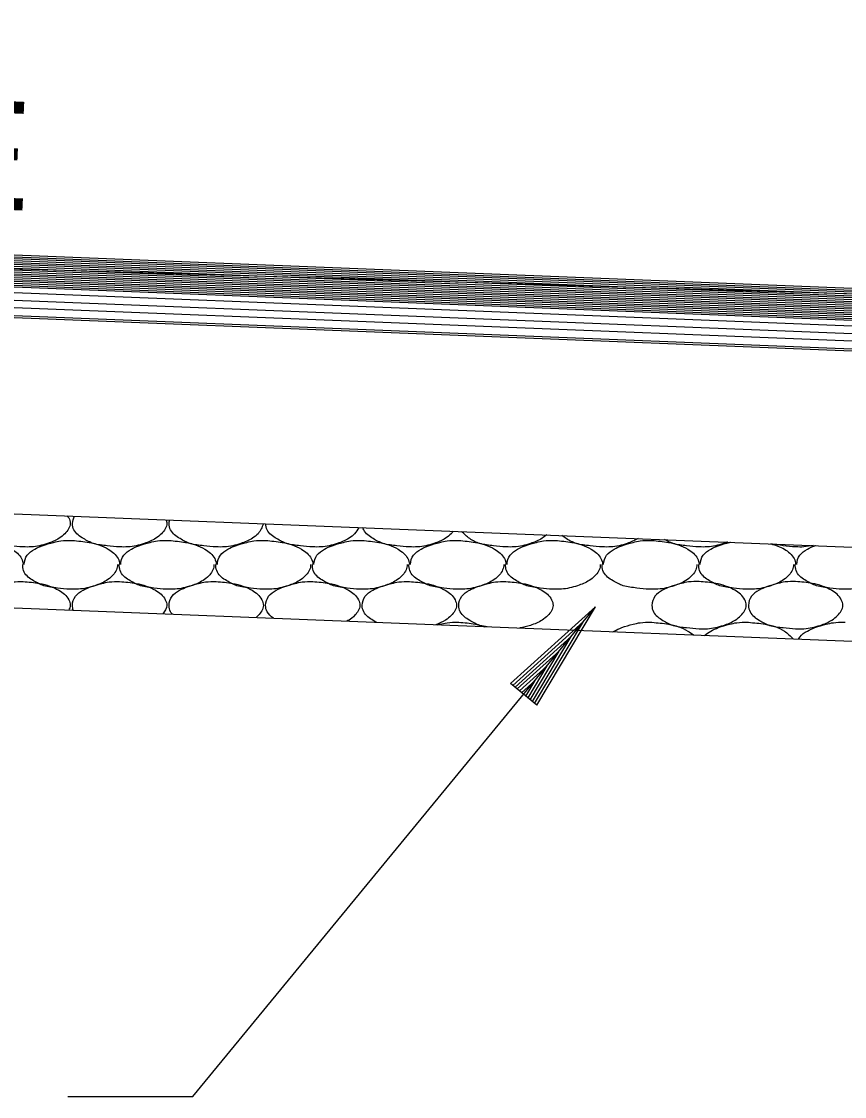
# Model space of a CAD drawing. Extents: x 1364961 to 1365294, y 367927 to 368034.
# Drawn here: x 1365047.54 to 1365051.9, y 367949.74 to 367955.44 of the extents above; entities that cross this region are included whole.
import ezdxf

# ---------------------------------------------------------------- set-up
doc = ezdxf.new("R2010")
doc.units = 0
doc.layers.add('Default', color=7, linetype='Continuous')

msp = doc.modelspace()

# ---------------------------------------------------------------- linework, layer by layer
at = {"layer": 'Default'}
for p, q in [((1365030.9751, 367954.8578), (1365055.4471, 367953.8839)), ((1365027.0321, 367954.8139), (1365055.1971, 367953.6939)), ((1365027.0617, 367954.8434), (1365055.4471, 367953.7138)), ((1365030.9751, 367954.8478), (1365055.4471, 367953.8739)), ((1365030.9751, 367954.8378), (1365055.4471, 367953.8639)), ((1365030.9751, 367954.8278), (1365055.4471, 367953.8539)), ((1365030.9751, 367954.8178), (1365055.4471, 367953.8439)), ((1365030.9751, 367954.8078), (1365055.4471, 367953.8339)), ((1365030.9751, 367954.7978), (1365055.4471, 367953.8239)), ((1365026.9951, 367954.7769), (1365055.1971, 367953.6539)), ((1365030.9751, 367954.7878), (1365055.4471, 367953.8139)), ((1365030.9751, 367954.7777), (1365055.4471, 367953.8039)), ((1365030.9751, 367954.7677), (1365055.4471, 367953.7938)), ((1365030.9751, 367954.7577), (1365055.4471, 367953.7838)), ((1365030.9751, 367954.7477), (1365055.4471, 367953.7738)), ((1365026.9061, 367954.6879), (1365055.1971, 367953.5609)), ((1365026.9161, 367954.6979), (1365055.1971, 367953.5729)), ((1365026.9561, 367954.7379), (1365055.1971, 367953.6139)), ((1365030.9751, 367954.7377), (1365055.4471, 367953.7638)), ((1365030.9751, 367954.7277), (1365055.4471, 367953.7538)), ((1365030.9751, 367954.7177), (1365055.4471, 367953.7438)), ((1365030.9751, 367954.7077), (1365055.4471, 367953.7338)), ((1365030.9751, 367954.6977), (1365055.4471, 367953.7238)), ((1365055.4471, 367953.8868), (1365031.2251, 367954.6129)), ((1365025.9051, 367953.6869), (1365055.1661, 367952.5229)), ((1365031.1611, 367952.9779), (1365055.1971, 367952.0219)), ((1365047.8021, 367952.6859), (1365047.8081, 367952.6859)), ((1365048.3141, 367952.6859), (1365048.3201, 367952.6859)), ((1365048.8261, 367952.6859), (1365048.8321, 367952.6859)), ((1365049.3381, 367952.6859), (1365049.3441, 367952.6859)), ((1365049.8501, 367952.6859), (1365049.8561, 367952.6859)), ((1365050.3621, 367952.6859), (1365050.3681, 367952.6859)), ((1365050.8741, 367952.6859), (1365050.8801, 367952.6859)), ((1365048.4461, 367949.7379), (1365050.5817, 367952.3332)), ((1365050.1307, 367951.9273), (1365050.5817, 367952.3332)), ((1365050.2696, 367951.8129), (1365050.5817, 367952.3332)), ((1365049.8501, 367952.2519), (1365049.8561, 367952.2519)), ((1365050.1423, 367951.9178), (1365050.5181, 367952.256)), ((1365050.258, 367951.8224), (1365050.5181, 367952.256)), ((1365050.8741, 367952.2519), (1365050.8801, 367952.2519)), ((1365051.3861, 367952.2519), (1365051.3921, 367952.2519)), ((1365051.8981, 367952.2519), (1365051.9041, 367952.2519)), ((1365050.1549, 367951.9082), (1365050.4524, 367952.1759)), ((1365050.2465, 367951.8319), (1365050.4524, 367952.1759)), ((1365050.1664, 367951.8986), (1365050.3888, 367952.0987)), ((1365050.2349, 367951.8415), (1365050.3888, 367952.0987)), ((1365050.178, 367951.8881), (1365050.3242, 367952.0206)), ((1365050.2233, 367951.851), (1365050.3242, 367952.0206)), ((1365050.2696, 367951.8129), (1365050.1307, 367951.9273)), ((1365050.1895, 367951.8786), (1365050.2606, 367951.9434)), ((1365050.2117, 367951.8605), (1365050.2606, 367951.9434)), ((1365047.7831, 367949.7379), (1365048.4461, 367949.7379))]:
    msp.add_line(p, q, dxfattribs=at)
for points in [[(1365047.7801, 367952.8169), (1365047.7881, 367952.8059), (1365047.7961, 367952.7759), (1365047.7681, 367952.7219), (1365047.7381, 367952.6979), (1365047.6761, 367952.6699), (1365047.5901, 367952.6519), (1365047.5461, 367952.6519), (1365047.4801, 367952.6579), (1365047.4081, 367952.6699), (1365047.3541, 367952.6959), (1365047.3041, 367952.7419), (1365047.2961, 367952.7759), (1365047.3121, 367952.8239), (1365047.3221, 367952.8349)], [(1365048.3051, 367952.7959), (1365048.3081, 367952.7759), (1365048.2801, 367952.7219), (1365048.2501, 367952.6979), (1365048.1881, 367952.6699), (1365048.1021, 367952.6519), (1365048.0581, 367952.6519), (1365047.9921, 367952.6579), (1365047.9201, 367952.6699), (1365047.8661, 367952.6959), (1365047.8161, 367952.7419), (1365047.8081, 367952.7759), (1365047.8181, 367952.8149)], [(1365048.8201, 367952.7749), (1365048.7921, 367952.7219), (1365048.7621, 367952.6979), (1365048.7001, 367952.6699), (1365048.6141, 367952.6519), (1365048.5701, 367952.6519), (1365048.5041, 367952.6579), (1365048.4321, 367952.6699), (1365048.3781, 367952.6959), (1365048.3281, 367952.7419), (1365048.3201, 367952.7759), (1365048.3231, 367952.7949)], [(1365049.3261, 367952.7549), (1365049.3041, 367952.7219), (1365049.2741, 367952.6979), (1365049.2121, 367952.6699), (1365049.1261, 367952.6519), (1365049.0821, 367952.6519), (1365049.0161, 367952.6579), (1365048.9441, 367952.6699), (1365048.8901, 367952.6959), (1365048.8401, 367952.7419), (1365048.8321, 367952.7749)], [(1365049.8271, 367952.7349), (1365049.8161, 367952.7219), (1365049.7861, 367952.6979), (1365049.7241, 367952.6699), (1365049.6381, 367952.6519), (1365049.5941, 367952.6519), (1365049.5281, 367952.6579), (1365049.4561, 367952.6699), (1365049.4021, 367952.6959), (1365049.3521, 367952.7419), (1365049.3461, 367952.7549)], [(1365050.3221, 367952.7159), (1365050.2981, 367952.6979), (1365050.2361, 367952.6699), (1365050.1501, 367952.6519), (1365050.1061, 367952.6519), (1365050.0401, 367952.6579), (1365049.9681, 367952.6699), (1365049.9141, 367952.6959), (1365049.8701, 367952.7339)], [(1365050.8071, 367952.6959), (1365050.7481, 367952.6699), (1365050.6621, 367952.6519), (1365050.6181, 367952.6519), (1365050.5521, 367952.6579), (1365050.4801, 367952.6699), (1365050.4261, 367952.6959), (1365050.4031, 367952.7119)], [(1365051.2811, 367952.6779), (1365051.2601, 367952.6699), (1365051.1741, 367952.6519), (1365051.1301, 367952.6519), (1365051.0641, 367952.6579), (1365050.9921, 367952.6699), (1365050.9461, 367952.6909)], [(1365047.2961, 367952.6859), (1365047.3841, 367952.6759), (1365047.4861, 367952.6399), (1365047.5381, 367952.5899), (1365047.5461, 367952.5599), (1365047.5461, 367952.5579)], [(1365047.5521, 367952.5579), (1365047.5521, 367952.5599), (1365047.5681, 367952.6079), (1365047.6081, 367952.6399), (1365047.6481, 367952.6579), (1365047.7081, 367952.6759), (1365047.7461, 367952.6839), (1365047.8021, 367952.6859)], [(1365047.8081, 367952.6859), (1365047.8961, 367952.6759), (1365047.9981, 367952.6399), (1365048.0501, 367952.5899), (1365048.0581, 367952.5599), (1365048.0581, 367952.5579)], [(1365048.0641, 367952.5579), (1365048.0641, 367952.5599), (1365048.0801, 367952.6079), (1365048.1201, 367952.6399), (1365048.1601, 367952.6579), (1365048.2201, 367952.6759), (1365048.2581, 367952.6839), (1365048.3141, 367952.6859)], [(1365048.3201, 367952.6859), (1365048.4081, 367952.6759), (1365048.5101, 367952.6399), (1365048.5621, 367952.5899), (1365048.5701, 367952.5599), (1365048.5701, 367952.5579)], [(1365048.5761, 367952.5579), (1365048.5761, 367952.5599), (1365048.5921, 367952.6079), (1365048.6321, 367952.6399), (1365048.6721, 367952.6579), (1365048.7321, 367952.6759), (1365048.7701, 367952.6839), (1365048.8261, 367952.6859)], [(1365048.8321, 367952.6859), (1365048.9201, 367952.6759), (1365049.0221, 367952.6399), (1365049.0741, 367952.5899), (1365049.0821, 367952.5599), (1365049.0821, 367952.5579)], [(1365049.0881, 367952.5579), (1365049.0881, 367952.5599), (1365049.1041, 367952.6079), (1365049.1441, 367952.6399), (1365049.1841, 367952.6579), (1365049.2441, 367952.6759), (1365049.2821, 367952.6839), (1365049.3381, 367952.6859)], [(1365049.3441, 367952.6859), (1365049.4321, 367952.6759), (1365049.5341, 367952.6399), (1365049.5861, 367952.5899), (1365049.5941, 367952.5599), (1365049.5941, 367952.5579)], [(1365049.6001, 367952.5579), (1365049.6001, 367952.5599), (1365049.6161, 367952.6079), (1365049.6561, 367952.6399), (1365049.6961, 367952.6579), (1365049.7561, 367952.6759), (1365049.7941, 367952.6839), (1365049.8501, 367952.6859)], [(1365049.8561, 367952.6859), (1365049.9441, 367952.6759), (1365050.0461, 367952.6399), (1365050.0981, 367952.5899), (1365050.1061, 367952.5599), (1365050.1061, 367952.5579)], [(1365050.1121, 367952.5579), (1365050.1121, 367952.5599), (1365050.1281, 367952.6079), (1365050.1681, 367952.6399), (1365050.2081, 367952.6579), (1365050.2681, 367952.6759), (1365050.3061, 367952.6839), (1365050.3621, 367952.6859)], [(1365050.3681, 367952.6859), (1365050.4561, 367952.6759), (1365050.5581, 367952.6399), (1365050.6101, 367952.5899), (1365050.6181, 367952.5599), (1365050.6181, 367952.5579)], [(1365050.6241, 367952.5579), (1365050.6241, 367952.5599), (1365050.6401, 367952.6079), (1365050.6801, 367952.6399), (1365050.7201, 367952.6579), (1365050.7801, 367952.6759), (1365050.8181, 367952.6839), (1365050.8741, 367952.6859)], [(1365050.8801, 367952.6859), (1365050.9681, 367952.6759), (1365051.0701, 367952.6399), (1365051.1221, 367952.5899), (1365051.1301, 367952.5599), (1365051.1301, 367952.5579)], [(1365051.1361, 367952.5579), (1365051.1361, 367952.5599), (1365051.1521, 367952.6079), (1365051.1921, 367952.6399), (1365051.2321, 367952.6579), (1365051.2921, 367952.6759), (1365051.2961, 367952.6769)], [(1365051.7351, 367952.6599), (1365051.6861, 367952.6519), (1365051.6421, 367952.6519), (1365051.5761, 367952.6579), (1365051.5111, 367952.6679)], [(1365051.5111, 367952.6679), (1365051.5821, 367952.6399), (1365051.6341, 367952.5899), (1365051.6421, 367952.5599), (1365051.6421, 367952.5579)], [(1365051.6481, 367952.5579), (1365051.6481, 367952.5599), (1365051.6641, 367952.6079), (1365051.7041, 367952.6399), (1365051.7441, 367952.6579), (1365051.7471, 367952.6589)], [(1365047.8021, 367952.4279), (1365047.7941, 367952.4279), (1365047.7281, 367952.4339), (1365047.6561, 367952.4459), (1365047.6021, 367952.4719), (1365047.5521, 367952.5179), (1365047.5441, 367952.5519), (1365047.5441, 367952.5579)], [(1365048.0461, 367952.5579), (1365048.0461, 367952.5519), (1365048.0181, 367952.4979), (1365047.9881, 367952.4739), (1365047.9261, 367952.4459), (1365047.8401, 367952.4279), (1365047.8021, 367952.4279)], [(1365048.3141, 367952.4279), (1365048.3061, 367952.4279), (1365048.2401, 367952.4339), (1365048.1681, 367952.4459), (1365048.1141, 367952.4719), (1365048.0641, 367952.5179), (1365048.0561, 367952.5519), (1365048.0561, 367952.5579)], [(1365048.5581, 367952.5579), (1365048.5581, 367952.5519), (1365048.5301, 367952.4979), (1365048.5001, 367952.4739), (1365048.4381, 367952.4459), (1365048.3521, 367952.4279), (1365048.3141, 367952.4279)], [(1365048.8261, 367952.4279), (1365048.8181, 367952.4279), (1365048.7521, 367952.4339), (1365048.6801, 367952.4459), (1365048.6261, 367952.4719), (1365048.5761, 367952.5179), (1365048.5681, 367952.5519), (1365048.5681, 367952.5579)], [(1365049.0701, 367952.5579), (1365049.0701, 367952.5519), (1365049.0421, 367952.4979), (1365049.0121, 367952.4739), (1365048.9501, 367952.4459), (1365048.8641, 367952.4279), (1365048.8261, 367952.4279)], [(1365049.3381, 367952.4279), (1365049.3301, 367952.4279), (1365049.2641, 367952.4339), (1365049.1921, 367952.4459), (1365049.1381, 367952.4719), (1365049.0881, 367952.5179), (1365049.0801, 367952.5519), (1365049.0801, 367952.5579)], [(1365049.5821, 367952.5579), (1365049.5821, 367952.5519), (1365049.5541, 367952.4979), (1365049.5241, 367952.4739), (1365049.4621, 367952.4459), (1365049.3761, 367952.4279), (1365049.3381, 367952.4279)], [(1365049.8501, 367952.4279), (1365049.8421, 367952.4279), (1365049.7761, 367952.4339), (1365049.7041, 367952.4459), (1365049.6501, 367952.4719), (1365049.6001, 367952.5179), (1365049.5921, 367952.5519), (1365049.5921, 367952.5579)], [(1365050.0941, 367952.5579), (1365050.0941, 367952.5519), (1365050.0661, 367952.4979), (1365050.0361, 367952.4739), (1365049.9741, 367952.4459), (1365049.8881, 367952.4279), (1365049.8501, 367952.4279)], [(1365050.3621, 367952.4279), (1365050.3541, 367952.4279), (1365050.2881, 367952.4339), (1365050.2161, 367952.4459), (1365050.1621, 367952.4719), (1365050.1121, 367952.5179), (1365050.1041, 367952.5519), (1365050.1041, 367952.5579)], [(1365050.6061, 367952.5579), (1365050.6061, 367952.5519), (1365050.5781, 367952.4979), (1365050.5481, 367952.4739), (1365050.4861, 367952.4459), (1365050.4001, 367952.4279), (1365050.3621, 367952.4279)], [(1365050.8741, 367952.4279), (1365050.8661, 367952.4279), (1365050.8001, 367952.4339), (1365050.7281, 367952.4459), (1365050.6741, 367952.4719), (1365050.6241, 367952.5179), (1365050.6161, 367952.5519), (1365050.6161, 367952.5579)], [(1365051.1181, 367952.5579), (1365051.1181, 367952.5519), (1365051.0901, 367952.4979), (1365051.0601, 367952.4739), (1365050.9981, 367952.4459), (1365050.9121, 367952.4279), (1365050.8741, 367952.4279)], [(1365051.3861, 367952.4279), (1365051.3781, 367952.4279), (1365051.3121, 367952.4339), (1365051.2401, 367952.4459), (1365051.1861, 367952.4719), (1365051.1361, 367952.5179), (1365051.1281, 367952.5519), (1365051.1281, 367952.5579)], [(1365051.6301, 367952.5579), (1365051.6301, 367952.5519), (1365051.6021, 367952.4979), (1365051.5721, 367952.4739), (1365051.5101, 367952.4459), (1365051.4241, 367952.4279), (1365051.3861, 367952.4279)], [(1365051.8981, 367952.4279), (1365051.8901, 367952.4279), (1365051.8241, 367952.4339), (1365051.7521, 367952.4459), (1365051.6981, 367952.4719), (1365051.6481, 367952.5179), (1365051.6401, 367952.5519), (1365051.6401, 367952.5579)], [(1365052.1421, 367952.5579), (1365052.1421, 367952.5519), (1365052.1141, 367952.4979), (1365052.0841, 367952.4739), (1365052.0221, 367952.4459), (1365051.9361, 367952.4279), (1365051.8981, 367952.4279)], [(1365047.2961, 367952.3359), (1365047.2961, 367952.3419), (1365047.3121, 367952.3899), (1365047.3521, 367952.4219), (1365047.3921, 367952.4399), (1365047.4521, 367952.4579), (1365047.4901, 367952.4659), (1365047.5461, 367952.4679)], [(1365047.5461, 367952.4679), (1365047.6341, 367952.4579), (1365047.7361, 367952.4219), (1365047.7881, 367952.3719), (1365047.7961, 367952.3419), (1365047.7881, 367952.3169)], [(1365047.8121, 367952.3159), (1365047.8081, 367952.3419), (1365047.8241, 367952.3899), (1365047.8641, 367952.4219), (1365047.9041, 367952.4399), (1365047.9641, 367952.4579), (1365048.0021, 367952.4659), (1365048.0581, 367952.4679)], [(1365048.0581, 367952.4679), (1365048.1461, 367952.4579), (1365048.2481, 367952.4219), (1365048.3001, 367952.3719), (1365048.3081, 367952.3419), (1365048.2871, 367952.2969)], [(1365048.3381, 367952.2949), (1365048.3281, 367952.3079), (1365048.3201, 367952.3419), (1365048.3361, 367952.3899), (1365048.3761, 367952.4219), (1365048.4161, 367952.4399), (1365048.4761, 367952.4579), (1365048.5141, 367952.4659), (1365048.5701, 367952.4679)], [(1365048.5701, 367952.4679), (1365048.6581, 367952.4579), (1365048.7601, 367952.4219), (1365048.8121, 367952.3719), (1365048.8201, 367952.3419), (1365048.7921, 367952.2879), (1365048.7811, 367952.2769)], [(1365048.8731, 367952.2739), (1365048.8401, 367952.3079), (1365048.8321, 367952.3419), (1365048.8481, 367952.3899), (1365048.8881, 367952.4219), (1365048.9281, 367952.4399), (1365048.9881, 367952.4579), (1365049.0261, 367952.4659), (1365049.0821, 367952.4679)], [(1365049.0821, 367952.4679), (1365049.1701, 367952.4579), (1365049.2721, 367952.4219), (1365049.3241, 367952.3719), (1365049.3321, 367952.3419), (1365049.3041, 367952.2879), (1365049.2741, 367952.2639), (1365049.2631, 367952.2579)], [(1365049.4191, 367952.2519), (1365049.4021, 367952.2619), (1365049.3521, 367952.3079), (1365049.3441, 367952.3419), (1365049.3601, 367952.3899), (1365049.4001, 367952.4219), (1365049.4401, 367952.4399), (1365049.5001, 367952.4579), (1365049.5381, 367952.4659), (1365049.5941, 367952.4679)], [(1365049.5941, 367952.4679), (1365049.6821, 367952.4579), (1365049.7841, 367952.4219), (1365049.8361, 367952.3719), (1365049.8441, 367952.3419), (1365049.8161, 367952.2879), (1365049.7861, 367952.2639), (1365049.7341, 367952.2389)], [(1365050.0071, 367952.2279), (1365049.9681, 367952.2359), (1365049.9141, 367952.2619), (1365049.8641, 367952.3079), (1365049.8561, 367952.3419), (1365049.8721, 367952.3899), (1365049.9121, 367952.4219), (1365049.9521, 367952.4399), (1365050.0121, 367952.4579), (1365050.0501, 367952.4659), (1365050.1061, 367952.4679)], [(1365050.1061, 367952.4679), (1365050.1941, 367952.4579), (1365050.2961, 367952.4219), (1365050.3481, 367952.3719), (1365050.3561, 367952.3419), (1365050.3281, 367952.2879), (1365050.2981, 367952.2639), (1365050.2361, 367952.2359), (1365050.1791, 367952.2219)], [(1365051.1301, 367952.4679), (1365051.2181, 367952.4579), (1365051.3201, 367952.4219), (1365051.3721, 367952.3719), (1365051.3801, 367952.3419), (1365051.3521, 367952.2879), (1365051.3221, 367952.2639), (1365051.2601, 367952.2359), (1365051.1741, 367952.2179), (1365051.1301, 367952.2179), (1365051.0641, 367952.2239), (1365050.9921, 367952.2359), (1365050.9381, 367952.2619), (1365050.8881, 367952.3079), (1365050.8801, 367952.3419), (1365050.8961, 367952.3899), (1365050.9361, 367952.4219), (1365050.9761, 367952.4399), (1365051.0361, 367952.4579), (1365051.0741, 367952.4659), (1365051.1301, 367952.4679)], [(1365051.6421, 367952.4679), (1365051.7301, 367952.4579), (1365051.8321, 367952.4219), (1365051.8841, 367952.3719), (1365051.8921, 367952.3419), (1365051.8641, 367952.2879), (1365051.8341, 367952.2639), (1365051.7721, 367952.2359), (1365051.6861, 367952.2179), (1365051.6421, 367952.2179), (1365051.5761, 367952.2239), (1365051.5041, 367952.2359), (1365051.4501, 367952.2619), (1365051.4001, 367952.3079), (1365051.3921, 367952.3419), (1365051.4081, 367952.3899), (1365051.4481, 367952.4219), (1365051.4881, 367952.4399), (1365051.5481, 367952.4579), (1365051.5861, 367952.4659), (1365051.6421, 367952.4679)], [(1365049.7441, 367952.2389), (1365049.7561, 367952.2419), (1365049.7941, 367952.2499), (1365049.8501, 367952.2519)], [(1365049.8561, 367952.2519), (1365049.9441, 367952.2419), (1365049.9931, 367952.2289)], [(1365050.6731, 367952.2019), (1365050.6801, 367952.2059), (1365050.7201, 367952.2239), (1365050.7801, 367952.2419), (1365050.8181, 367952.2499), (1365050.8741, 367952.2519)], [(1365050.8801, 367952.2519), (1365050.9681, 367952.2419), (1365051.0701, 367952.2059), (1365051.1001, 367952.1849)], [(1365051.1591, 367952.1829), (1365051.1921, 367952.2059), (1365051.2321, 367952.2239), (1365051.2921, 367952.2419), (1365051.3301, 367952.2499), (1365051.3861, 367952.2519)], [(1365051.3921, 367952.2519), (1365051.4801, 367952.2419), (1365051.5821, 367952.2059), (1365051.6291, 367952.1639)], [(1365051.6571, 367952.1629), (1365051.6641, 367952.1739), (1365051.7041, 367952.2059), (1365051.7441, 367952.2239), (1365051.8041, 367952.2419), (1365051.8421, 367952.2499), (1365051.8981, 367952.2519)]]:
    msp.add_spline(points, degree=3, dxfattribs=at)

# ---------------------------------------------------------------- texts
msp.add_text('SUPERELEVATION SLOPE', height=0.576, rotation=357.4939, dxfattribs=at).set_placement((1365037.8253, 367954.8606))

doc.saveas('drawing.dxf')
